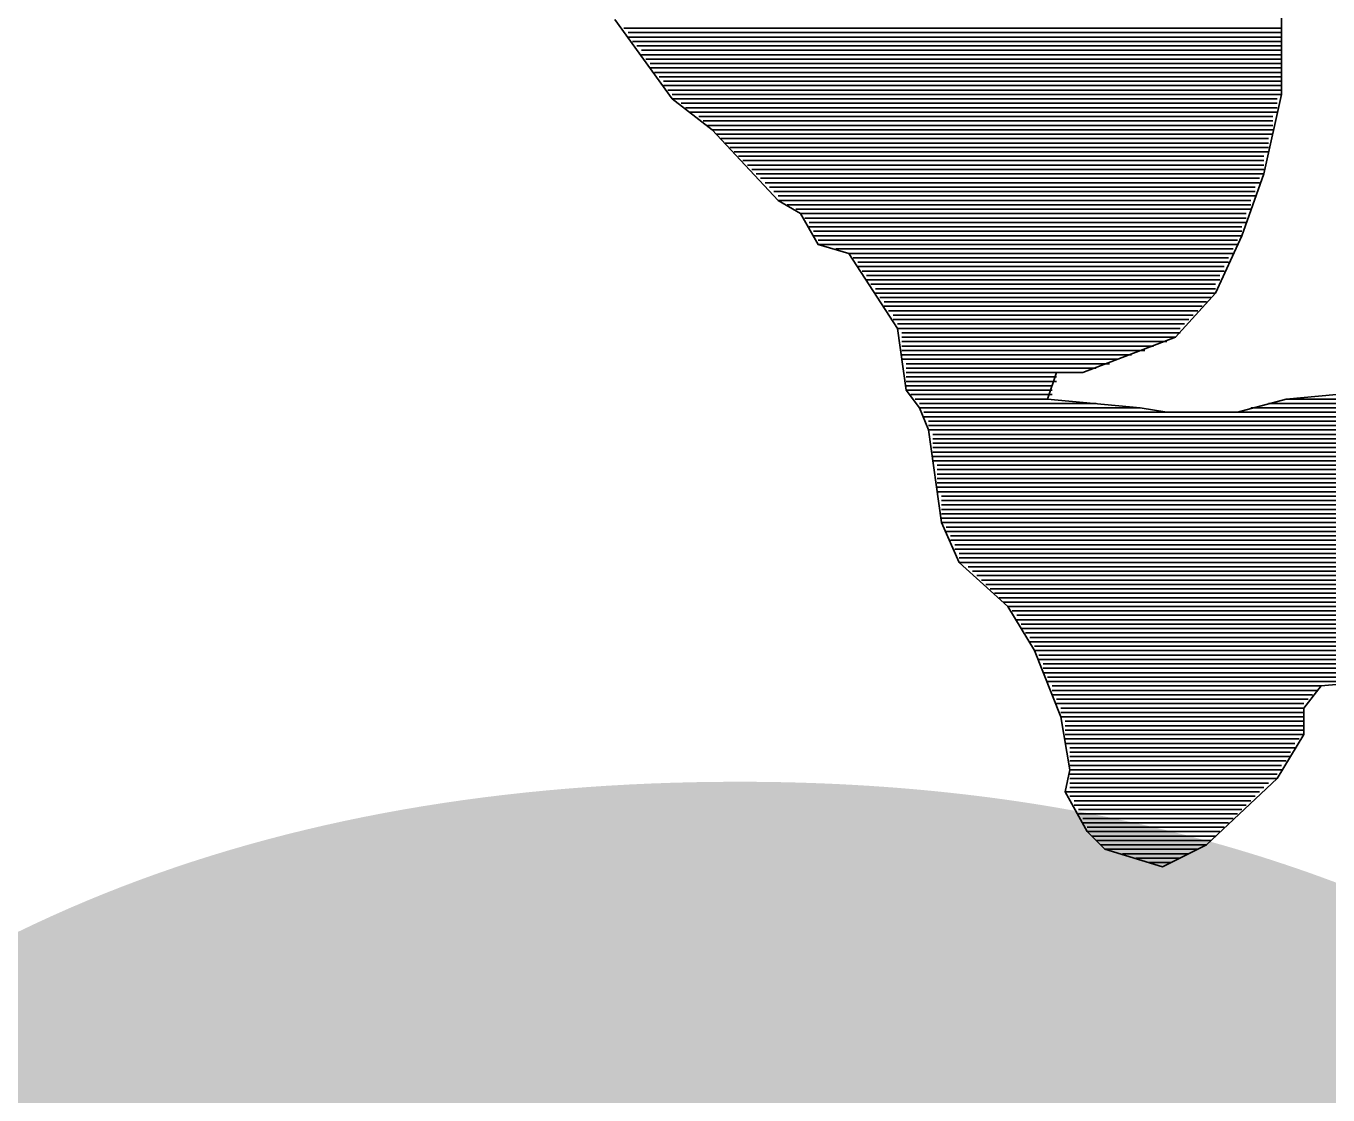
# Model space of a CAD drawing. Extents: x 8134 to 11793, y 3225 to 13425.
# Drawn here: x 10899.28 to 10914.03, y 10938.44 to 10950.54 of the extents above; entities that cross this region are included whole.
import ezdxf

# ---------------------------------------------------------------- set-up
doc = ezdxf.new("R2010")
doc.units = 0
doc.layers.add('RD_SHT_Bndy', color=7, linetype='Continuous')
doc.layers.add('RD_SHT_TX', color=7, linetype='Continuous')

msp = doc.modelspace()

# ---------------------------------------------------------------- linework, layer by layer
at = {"layer": 'RD_SHT_Bndy'}
for points in [[(10913.502, 10952.22), (10913.602, 10951.12), (10913.502, 10950.82), (10913.502, 10949.77), (10913.302, 10948.87), (10913.052, 10948.17), (10912.752, 10947.52), (10912.302, 10947.02), (10911.252, 10946.62), (10910.952, 10946.62), (10910.852, 10946.32), (10911.902, 10946.22), (10912.202, 10946.17), (10913.002, 10946.17), (10913.552, 10946.32), (10914.652, 10946.42)], [(10914.652, 10946.42), (10913.552, 10946.32), (10913.002, 10946.17), (10912.202, 10946.17), (10911.902, 10946.22), (10910.852, 10946.32), (10910.952, 10946.62), (10911.252, 10946.62), (10912.302, 10947.02), (10912.752, 10947.52), (10913.052, 10948.17), (10913.302, 10948.87), (10913.502, 10949.77), (10913.502, 10950.82), (10913.602, 10951.12), (10913.502, 10952.22)], [(10905.952, 10950.62), (10906.602, 10949.72), (10907.052, 10949.37), (10907.802, 10948.57), (10908.052, 10948.42), (10908.252, 10948.07), (10908.602, 10947.97), (10909.152, 10947.12), (10909.252, 10946.42), (10909.402, 10946.22), (10909.502, 10945.97), (10909.652, 10944.92), (10909.852, 10944.47), (10910.402, 10943.97), (10910.702, 10943.47), (10911.002, 10942.72), (10911.102, 10942.12), (10911.052, 10941.87), (10911.302, 10941.42), (10911.502, 10941.22), (10912.152, 10941.02), (10912.652, 10941.27), (10913.452, 10942.02), (10913.752, 10942.52), (10913.752, 10942.82), (10913.952, 10943.07), (10914.502, 10943.12)], [(10905.952, 10950.62), (10906.602, 10949.72), (10907.052, 10949.37), (10907.802, 10948.57), (10908.052, 10948.42), (10908.252, 10948.07), (10908.602, 10947.97), (10909.152, 10947.12), (10909.252, 10946.42), (10909.402, 10946.22), (10909.502, 10945.97), (10909.652, 10944.92), (10909.852, 10944.47), (10910.402, 10943.97), (10910.702, 10943.47), (10911.002, 10942.72), (10911.102, 10942.12), (10911.052, 10941.87), (10911.302, 10941.42), (10911.502, 10941.22), (10912.152, 10941.02), (10912.652, 10941.27), (10913.452, 10942.02), (10913.752, 10942.52), (10913.752, 10942.82), (10913.952, 10943.07), (10914.502, 10943.12)], [(10906.052, 10950.52), (10913.502, 10950.52)], [(10906.102, 10950.47), (10913.502, 10950.47)], [(10906.102, 10950.42), (10913.502, 10950.42)], [(10906.152, 10950.37), (10913.502, 10950.37)], [(10906.202, 10950.32), (10913.502, 10950.32)], [(10906.252, 10950.27), (10913.502, 10950.27)], [(10906.252, 10950.22), (10913.502, 10950.22)], [(10906.302, 10950.17), (10913.502, 10950.17)], [(10906.352, 10950.12), (10913.502, 10950.12)], [(10906.352, 10950.07), (10913.502, 10950.07)], [(10906.402, 10950.02), (10913.502, 10950.02)], [(10906.452, 10949.97), (10913.502, 10949.97)], [(10906.502, 10949.92), (10913.502, 10949.92)], [(10906.502, 10949.87), (10913.502, 10949.87)], [(10906.552, 10949.82), (10913.502, 10949.82)], [(10906.602, 10949.77), (10913.502, 10949.77)], [(10906.602, 10949.72), (10913.452, 10949.72)], [(10906.702, 10949.67), (10913.452, 10949.67)], [(10906.752, 10949.62), (10913.452, 10949.62)], [(10906.802, 10949.57), (10913.452, 10949.57)], [(10906.902, 10949.52), (10913.402, 10949.52)], [(10906.952, 10949.47), (10913.402, 10949.47)], [(10907.002, 10949.42), (10913.402, 10949.42)], [(10907.052, 10949.37), (10913.402, 10949.37)], [(10907.102, 10949.32), (10913.402, 10949.32)], [(10907.152, 10949.27), (10913.352, 10949.27)], [(10907.202, 10949.22), (10913.352, 10949.22)], [(10907.252, 10949.17), (10913.352, 10949.17)], [(10907.302, 10949.12), (10913.352, 10949.12)], [(10907.352, 10949.07), (10913.302, 10949.07)], [(10907.402, 10949.02), (10913.302, 10949.02)], [(10907.452, 10948.97), (10913.302, 10948.97)], [(10907.502, 10948.92), (10913.302, 10948.92)], [(10907.552, 10948.87), (10913.302, 10948.87)], [(10907.602, 10948.82), (10913.252, 10948.82)], [(10907.652, 10948.77), (10913.252, 10948.77)], [(10907.702, 10948.72), (10913.202, 10948.72)], [(10907.752, 10948.67), (10913.202, 10948.67)], [(10907.802, 10948.62), (10913.202, 10948.62)], [(10907.802, 10948.57), (10913.152, 10948.57)], [(10907.902, 10948.52), (10913.152, 10948.52)], [(10908.002, 10948.47), (10913.152, 10948.47)], [(10908.052, 10948.42), (10913.102, 10948.42)], [(10908.102, 10948.37), (10913.102, 10948.37)], [(10908.152, 10948.32), (10913.102, 10948.32)], [(10908.152, 10948.27), (10913.052, 10948.27)], [(10908.202, 10948.22), (10913.052, 10948.22)], [(10908.202, 10948.17), (10913.052, 10948.17)], [(10908.252, 10948.12), (10913.002, 10948.12)], [(10908.252, 10948.07), (10913.002, 10948.07)], [(10908.452, 10948.02), (10912.952, 10948.02)], [(10908.602, 10947.97), (10912.952, 10947.97)], [(10908.652, 10947.92), (10912.902, 10947.92)], [(10908.702, 10947.87), (10912.902, 10947.87)], [(10908.702, 10947.82), (10912.852, 10947.82)], [(10908.752, 10947.77), (10912.852, 10947.77)], [(10908.802, 10947.72), (10912.802, 10947.72)], [(10908.802, 10947.67), (10912.802, 10947.67)], [(10908.852, 10947.62), (10912.752, 10947.62)], [(10908.902, 10947.57), (10912.752, 10947.57)], [(10908.902, 10947.52), (10912.752, 10947.52)], [(10908.952, 10947.47), (10912.702, 10947.47)], [(10909.002, 10947.42), (10912.652, 10947.42)], [(10909.002, 10947.37), (10912.602, 10947.37)], [(10909.052, 10947.32), (10912.552, 10947.32)], [(10909.102, 10947.27), (10912.502, 10947.27)], [(10909.102, 10947.22), (10912.452, 10947.22)], [(10909.152, 10947.17), (10912.402, 10947.17)], [(10909.152, 10947.12), (10912.352, 10947.12)], [(10909.202, 10947.07), (10912.352, 10947.07)], [(10909.202, 10947.02), (10912.302, 10947.02)], [(10909.202, 10946.97), (10912.202, 10946.97)], [(10909.202, 10946.92), (10912.052, 10946.92)], [(10909.202, 10946.87), (10911.952, 10946.87)], [(10909.202, 10946.82), (10911.802, 10946.82)], [(10909.202, 10946.77), (10911.652, 10946.77)], [(10909.252, 10946.72), (10911.552, 10946.72)], [(10909.252, 10946.67), (10911.402, 10946.67)], [(10909.252, 10946.62), (10910.952, 10946.62)], [(10909.252, 10946.57), (10910.952, 10946.57)], [(10909.252, 10946.52), (10910.952, 10946.52)], [(10909.252, 10946.47), (10910.902, 10946.47)], [(10909.252, 10946.42), (10910.902, 10946.42)], [(10909.302, 10946.37), (10910.902, 10946.37)], [(10909.352, 10946.32), (10910.852, 10946.32)], [(10909.402, 10946.27), (10911.402, 10946.27)], [(10909.402, 10946.22), (10911.902, 10946.22)], [(10913.152, 10946.22), (10918.652, 10946.22)], [(10913.352, 10946.27), (10918.652, 10946.27)], [(10913.552, 10946.32), (10918.652, 10946.32)], [(10909.452, 10946.17), (10912.202, 10946.17)], [(10909.452, 10946.12), (10918.602, 10946.12)], [(10913.002, 10946.17), (10918.602, 10946.17)], [(10909.502, 10946.07), (10918.552, 10946.07)], [(10909.502, 10946.02), (10918.552, 10946.02)], [(10909.502, 10945.97), (10918.552, 10945.97)], [(10909.552, 10945.92), (10918.402, 10945.92)], [(10909.552, 10945.87), (10918.252, 10945.87)], [(10909.552, 10945.82), (10918.152, 10945.82)], [(10909.552, 10945.77), (10918.052, 10945.77)], [(10909.552, 10945.72), (10918.002, 10945.72)], [(10909.552, 10945.67), (10917.902, 10945.67)], [(10909.552, 10945.62), (10917.802, 10945.62)], [(10909.602, 10945.57), (10917.752, 10945.57)], [(10909.602, 10945.52), (10917.652, 10945.52)], [(10909.602, 10945.47), (10917.602, 10945.47)], [(10909.602, 10945.42), (10917.002, 10945.42), (10917.302, 10945.42)], [(10909.602, 10945.37), (10916.852, 10945.37)], [(10909.602, 10945.32), (10916.752, 10945.32)], [(10909.602, 10945.27), (10916.702, 10945.27)], [(10909.652, 10945.22), (10916.702, 10945.22)], [(10909.652, 10945.17), (10916.652, 10945.17)], [(10909.652, 10945.12), (10916.652, 10945.12)], [(10909.652, 10945.07), (10916.652, 10945.07)], [(10909.652, 10945.02), (10916.602, 10945.02)], [(10909.652, 10944.97), (10916.602, 10944.97)], [(10909.652, 10944.92), (10916.552, 10944.92)], [(10909.702, 10944.87), (10916.552, 10944.87)], [(10909.702, 10944.82), (10916.552, 10944.82)], [(10909.752, 10944.77), (10916.452, 10944.77)], [(10909.752, 10944.72), (10916.352, 10944.72)], [(10909.802, 10944.67), (10916.302, 10944.67)], [(10909.802, 10944.62), (10916.202, 10944.62)], [(10909.852, 10944.57), (10916.152, 10944.57)], [(10909.852, 10944.52), (10916.052, 10944.52)], [(10909.852, 10944.47), (10916.002, 10944.47)], [(10909.952, 10944.42), (10915.902, 10944.42)], [(10910.002, 10944.37), (10915.852, 10944.37)], [(10910.052, 10944.32), (10915.702, 10944.32)], [(10910.102, 10944.27), (10915.552, 10944.27)], [(10910.152, 10944.22), (10915.502, 10944.22)], [(10910.202, 10944.17), (10915.452, 10944.17)], [(10910.252, 10944.12), (10915.452, 10944.12)], [(10910.302, 10944.07), (10915.402, 10944.07)], [(10910.352, 10944.02), (10915.402, 10944.02)], [(10910.402, 10943.97), (10915.352, 10943.97)], [(10910.452, 10943.92), (10915.302, 10943.92)], [(10910.502, 10943.87), (10915.302, 10943.87)], [(10910.502, 10943.82), (10915.252, 10943.82)], [(10910.552, 10943.77), (10915.252, 10943.77)], [(10910.552, 10943.72), (10915.202, 10943.72)], [(10910.602, 10943.67), (10915.152, 10943.67)], [(10910.652, 10943.62), (10915.102, 10943.62)], [(10910.652, 10943.57), (10915.052, 10943.57)], [(10910.702, 10943.52), (10915.002, 10943.52)], [(10910.702, 10943.47), (10915.002, 10943.47)], [(10910.752, 10943.42), (10914.902, 10943.42)], [(10910.752, 10943.37), (10914.852, 10943.37)], [(10910.802, 10943.32), (10914.752, 10943.32)], [(10910.802, 10943.27), (10914.702, 10943.27)], [(10910.802, 10943.22), (10914.602, 10943.22)], [(10910.852, 10943.17), (10914.552, 10943.17)], [(10910.852, 10943.12), (10914.502, 10943.12)], [(10910.902, 10943.07), (10913.952, 10943.07)], [(10910.902, 10943.02), (10913.902, 10943.02)], [(10910.902, 10942.97), (10913.852, 10942.97)], [(10910.952, 10942.92), (10913.802, 10942.92)], [(10910.952, 10942.87), (10913.752, 10942.87)], [(10911.002, 10942.82), (10913.752, 10942.82)], [(10911.002, 10942.77), (10913.752, 10942.77)], [(10911.002, 10942.72), (10913.752, 10942.72)], [(10911.052, 10942.67), (10913.752, 10942.67)], [(10911.052, 10942.62), (10913.752, 10942.62)], [(10911.052, 10942.57), (10913.752, 10942.57)], [(10911.052, 10942.52), (10913.752, 10942.52)], [(10911.052, 10942.47), (10913.702, 10942.47)], [(10911.052, 10942.42), (10913.652, 10942.42)], [(10911.102, 10942.37), (10913.652, 10942.37)], [(10911.102, 10942.32), (10913.602, 10942.32)], [(10911.102, 10942.27), (10913.602, 10942.27)], [(10911.102, 10942.22), (10913.552, 10942.22)], [(10911.102, 10942.17), (10913.502, 10942.17)], [(10911.102, 10942.12), (10913.502, 10942.12)], [(10911.102, 10942.07), (10913.452, 10942.07)], [(10911.102, 10942.02), (10913.452, 10942.02)], [(10911.102, 10941.97), (10913.352, 10941.97)], [(10911.052, 10941.87), (10913.252, 10941.87)], [(10911.102, 10941.92), (10913.302, 10941.92)], [(10911.102, 10941.82), (10913.202, 10941.82)], [(10911.152, 10941.77), (10913.152, 10941.77)], [(10911.152, 10941.72), (10913.102, 10941.72)], [(10911.202, 10941.67), (10913.052, 10941.67)], [(10911.202, 10941.62), (10913.002, 10941.62)], [(10911.252, 10941.57), (10912.952, 10941.57)], [(10911.252, 10941.52), (10912.902, 10941.52)], [(10911.302, 10941.47), (10912.852, 10941.47)], [(10911.302, 10941.42), (10912.802, 10941.42)], [(10911.352, 10941.37), (10912.752, 10941.37)], [(10911.402, 10941.32), (10912.702, 10941.32)], [(10911.452, 10941.27), (10912.652, 10941.27)], [(10911.502, 10941.22), (10912.552, 10941.22)], [(10911.702, 10941.17), (10912.452, 10941.17)], [(10911.852, 10941.12), (10912.352, 10941.12)], [(10912.002, 10941.07), (10912.252, 10941.07)]]:
    msp.add_lwpolyline(points, dxfattribs=at)

# ---------------------------------------------------------------- texts
at = {"layer": 'RD_SHT_TX'}
msp.add_text('PROPOSED PLANS', height=37.5, dxfattribs=at).set_placement((10745.732, 10903.926))

doc.saveas('drawing.dxf')
